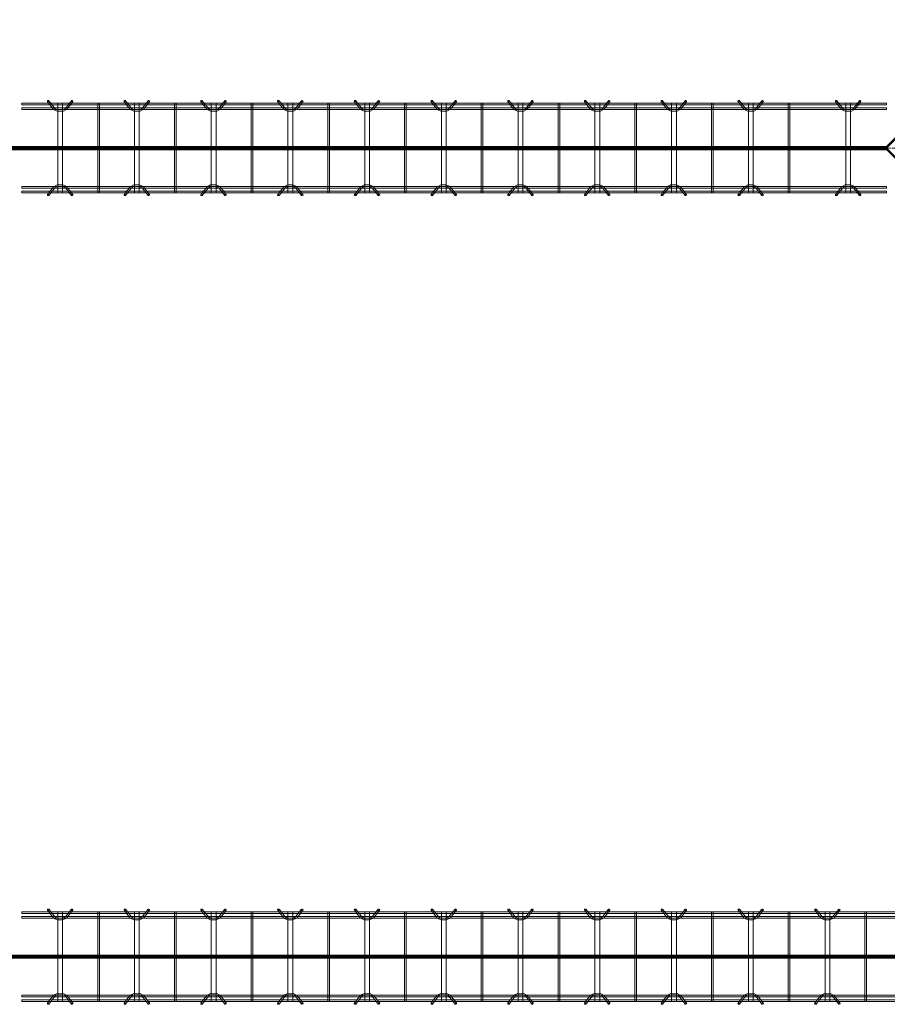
# Model space of a CAD drawing. Header units: inches. Extents: x -4136 to 1945, y -6639 to 12387.
# Tile 473 of 656: x -2656 to -2520, y 11401 to 11555. Entities that reach past the tile are written whole.
import ezdxf

# ---------------------------------------------------------------- set-up
doc = ezdxf.new("R2010")
doc.units = ezdxf.units.IN
doc.header["$MEASUREMENT"] = 0
doc.linetypes.add('Línea de rejilla', pattern=[0.875, 0.5, -0.125, 0.125, -0.125])
for name, color, linetype, lineweight in [('A-FLOR', 7, 'Continuous', 9), ('A-GENM', 7, 'Continuous', 9), ('S-BEAM', 7, 'Continuous', 9), ('S-GRID', 7, 'Continuous', 9)]:
    doc.layers.add(name, color=color, linetype=linetype, lineweight=lineweight)

# ---------------------------------------------------------------- blocks, each defined once
blk = doc.blocks.new('Dowel bar assembly - Dowel bar assembly-670978-SLAB ON GROUND JOINTS')
at = {"layer": 'S-BEAM', "color": 253, "true_color": 0xaaaaaa}
for p, q in [((135.25, 1.98), (0, 1.98)), ((0, 1.98), (0, 1.72)), ((0, 1.72), (0, 1.98)), ((0, 1.72), (135.25, 1.72)), ((4.02, 2.23), (4.97, 1.03)), ((5.18, 1.19), (4.23, 2.39)), ((5.63, 1.99), (5.63, -12.01)), ((6.38, 1.99), (5.63, 1.99)), ((5.63, 1.99), (6.38, 1.99)), ((6.38, -12.01), (6.38, 1.99)), ((7.76, 2.39), (6.81, 1.19)), ((7.01, 1.03), (7.96, 2.23)), ((11.87, 1.99), (11.87, -12.01)), ((12.13, 1.99), (11.87, 1.99)), ((11.87, 1.99), (12.13, 1.99)), ((12.13, -12.01), (12.13, 1.99)), ((16.02, 2.23), (16.97, 1.03)), ((17.18, 1.19), (16.23, 2.39)), ((17.63, 1.99), (17.63, -12.01)), ((18.38, 1.99), (17.63, 1.99)), ((17.63, 1.99), (18.38, 1.99)), ((18.38, -12.01), (18.38, 1.99)), ((19.76, 2.39), (18.81, 1.19)), ((19.01, 1.03), (19.96, 2.23)), ((23.87, 1.99), (23.87, -12.01)), ((24.13, 1.99), (23.87, 1.99)), ((23.87, 1.99), (24.13, 1.99)), ((24.13, -12.01), (24.13, 1.99)), ((28.02, 2.23), (28.97, 1.03)), ((29.18, 1.19), (28.23, 2.39)), ((29.63, 1.99), (29.63, -12.01)), ((30.38, 1.99), (29.63, 1.99)), ((29.63, 1.99), (30.38, 1.99)), ((30.38, -12.01), (30.38, 1.99)), ((31.76, 2.39), (30.81, 1.19)), ((31.01, 1.03), (31.96, 2.23)), ((35.87, 1.99), (35.87, -12.01)), ((36.13, 1.99), (35.87, 1.99)), ((35.87, 1.99), (36.13, 1.99)), ((36.13, -12.01), (36.13, 1.99)), ((40.02, 2.23), (40.97, 1.03)), ((41.18, 1.19), (40.23, 2.39)), ((41.63, 1.99), (41.63, -12.01)), ((42.38, 1.99), (41.63, 1.99)), ((41.63, 1.99), (42.38, 1.99)), ((42.38, -12.01), (42.38, 1.99)), ((43.76, 2.39), (42.81, 1.19)), ((43.01, 1.03), (43.96, 2.23)), ((47.87, 1.99), (47.87, -12.01)), ((48.13, 1.99), (47.87, 1.99)), ((47.87, 1.99), (48.13, 1.99)), ((48.13, -12.01), (48.13, 1.99)), ((52.02, 2.23), (52.97, 1.03)), ((53.18, 1.19), (52.23, 2.39)), ((53.63, 1.99), (53.63, -12.01)), ((54.38, 1.99), (53.63, 1.99)), ((53.63, 1.99), (54.38, 1.99)), ((54.38, -12.01), (54.38, 1.99)), ((55.76, 2.39), (54.81, 1.19)), ((55.01, 1.03), (55.96, 2.23)), ((59.87, 1.99), (59.87, -12.01)), ((60.13, 1.99), (59.87, 1.99)), ((59.87, 1.99), (60.13, 1.99)), ((60.13, -12.01), (60.13, 1.99)), ((64.02, 2.23), (64.97, 1.03)), ((65.18, 1.19), (64.23, 2.39)), ((65.63, 1.99), (65.63, -12.01)), ((66.38, 1.99), (65.63, 1.99)), ((65.63, 1.99), (66.38, 1.99)), ((66.38, -12.01), (66.38, 1.99)), ((67.76, 2.39), (66.81, 1.19)), ((67.01, 1.03), (67.96, 2.23)), ((71.87, 1.99), (71.87, -12.01)), ((72.13, 1.99), (71.87, 1.99)), ((71.87, 1.99), (72.13, 1.99)), ((72.13, -12.01), (72.13, 1.99)), ((76.02, 2.23), (76.97, 1.03)), ((77.18, 1.19), (76.23, 2.39)), ((77.63, 1.99), (77.63, -12.01)), ((78.38, 1.99), (77.63, 1.99)), ((77.63, 1.99), (78.38, 1.99)), ((78.38, -12.01), (78.38, 1.99)), ((79.76, 2.39), (78.81, 1.19)), ((79.01, 1.03), (79.96, 2.23)), ((83.87, 1.99), (83.87, -12.01)), ((84.13, 1.99), (83.87, 1.99)), ((83.87, 1.99), (84.13, 1.99)), ((84.13, -12.01), (84.13, 1.99)), ((88.02, 2.23), (88.97, 1.03)), ((89.18, 1.19), (88.23, 2.39)), ((89.63, 1.99), (89.63, -12.01)), ((90.38, 1.99), (89.63, 1.99)), ((89.63, 1.99), (90.38, 1.99)), ((90.38, -12.01), (90.38, 1.99)), ((91.76, 2.39), (90.81, 1.19)), ((91.01, 1.03), (91.96, 2.23)), ((95.87, 1.99), (95.87, -12.01)), ((96.13, 1.99), (95.87, 1.99)), ((95.87, 1.99), (96.13, 1.99)), ((96.13, -12.01), (96.13, 1.99)), ((100.02, 2.23), (100.97, 1.03)), ((101.18, 1.19), (100.23, 2.39)), ((101.63, 1.99), (101.63, -12.01)), ((102.38, 1.99), (101.63, 1.99)), ((101.63, 1.99), (102.38, 1.99)), ((102.38, -12.01), (102.38, 1.99)), ((103.76, 2.39), (102.81, 1.19)), ((103.01, 1.03), (103.96, 2.23)), ((107.87, 1.99), (107.87, -12.01)), ((108.13, 1.99), (107.87, 1.99)), ((107.87, 1.99), (108.13, 1.99)), ((108.13, -12.01), (108.13, 1.99)), ((112.02, 2.23), (112.97, 1.03)), ((113.18, 1.19), (112.23, 2.39)), ((113.63, 1.99), (113.63, -12.01)), ((114.38, 1.99), (113.63, 1.99)), ((113.63, 1.99), (114.38, 1.99)), ((114.38, -12.01), (114.38, 1.99)), ((115.76, 2.39), (114.81, 1.19)), ((115.01, 1.03), (115.96, 2.23)), ((119.87, 1.99), (119.87, -12.01)), ((120.13, 1.99), (119.87, 1.99)), ((119.87, 1.99), (120.13, 1.99)), ((120.13, -12.01), (120.13, 1.99)), ((127.27, 2.23), (128.22, 1.03)), ((128.43, 1.19), (127.48, 2.39)), ((128.88, 1.99), (128.88, -12.01)), ((129.63, 1.99), (128.88, 1.99)), ((128.88, 1.99), (129.63, 1.99)), ((129.63, -12.01), (129.63, 1.99)), ((131.01, 2.39), (130.06, 1.19)), ((130.26, 1.03), (131.21, 2.23)), ((135.25, 1.98), (135.25, 1.72)), ((135.25, 1.72), (135.25, 1.98)), ((135.25, 1.25), (0, 1.25)), ((0, 0.99), (0, 1.25)), ((0, 1.25), (0, 0.99)), ((0, 0.99), (135.25, 0.99)), ((135.25, 0.99), (135.25, 1.25)), ((135.25, 1.25), (135.25, 0.99)), ((135.25, -11.01), (0, -11.01)), ((0, -11.27), (0, -11.01)), ((0, -11.01), (0, -11.27)), ((0, -11.27), (135.25, -11.27)), ((135.25, -11.74), (0, -11.74)), ((0, -12), (0, -11.74)), ((0, -11.74), (0, -12)), ((0, -12), (135.25, -12)), ((4.97, -11.05), (4.02, -12.25)), ((4.23, -12.41), (5.18, -11.21)), ((6.38, -12.01), (5.63, -12.01)), ((5.63, -12.01), (6.38, -12.01)), ((6.81, -11.21), (7.76, -12.41)), ((7.96, -12.25), (7.01, -11.05)), ((12.13, -12.01), (11.87, -12.01)), ((11.87, -12.01), (12.13, -12.01)), ((16.97, -11.05), (16.02, -12.25)), ((16.23, -12.41), (17.18, -11.21)), ((18.38, -12.01), (17.63, -12.01)), ((17.63, -12.01), (18.38, -12.01)), ((18.81, -11.21), (19.76, -12.41)), ((19.96, -12.25), (19.01, -11.05)), ((24.13, -12.01), (23.87, -12.01)), ((23.87, -12.01), (24.13, -12.01)), ((28.97, -11.05), (28.02, -12.25)), ((28.23, -12.41), (29.18, -11.21)), ((30.38, -12.01), (29.63, -12.01)), ((29.63, -12.01), (30.38, -12.01)), ((30.81, -11.21), (31.76, -12.41)), ((31.96, -12.25), (31.01, -11.05)), ((36.13, -12.01), (35.87, -12.01)), ((35.87, -12.01), (36.13, -12.01)), ((40.97, -11.05), (40.02, -12.25)), ((40.23, -12.41), (41.18, -11.21)), ((42.38, -12.01), (41.63, -12.01)), ((41.63, -12.01), (42.38, -12.01)), ((42.81, -11.21), (43.76, -12.41)), ((43.96, -12.25), (43.01, -11.05)), ((48.13, -12.01), (47.87, -12.01)), ((47.87, -12.01), (48.13, -12.01)), ((52.97, -11.05), (52.02, -12.25)), ((52.23, -12.41), (53.18, -11.21)), ((54.38, -12.01), (53.63, -12.01)), ((53.63, -12.01), (54.38, -12.01)), ((54.81, -11.21), (55.76, -12.41)), ((55.96, -12.25), (55.01, -11.05)), ((60.13, -12.01), (59.87, -12.01)), ((59.87, -12.01), (60.13, -12.01)), ((64.97, -11.05), (64.02, -12.25)), ((64.23, -12.41), (65.18, -11.21)), ((66.38, -12.01), (65.63, -12.01)), ((65.63, -12.01), (66.38, -12.01)), ((66.81, -11.21), (67.76, -12.41)), ((67.96, -12.25), (67.01, -11.05)), ((72.13, -12.01), (71.87, -12.01)), ((71.87, -12.01), (72.13, -12.01)), ((76.97, -11.05), (76.02, -12.25)), ((76.23, -12.41), (77.18, -11.21)), ((78.38, -12.01), (77.63, -12.01)), ((77.63, -12.01), (78.38, -12.01)), ((78.81, -11.21), (79.76, -12.41)), ((79.96, -12.25), (79.01, -11.05)), ((84.13, -12.01), (83.87, -12.01)), ((83.87, -12.01), (84.13, -12.01)), ((88.97, -11.05), (88.02, -12.25)), ((88.23, -12.41), (89.18, -11.21)), ((90.38, -12.01), (89.63, -12.01)), ((89.63, -12.01), (90.38, -12.01)), ((90.81, -11.21), (91.76, -12.41)), ((91.96, -12.25), (91.01, -11.05)), ((96.13, -12.01), (95.87, -12.01)), ((95.87, -12.01), (96.13, -12.01)), ((100.97, -11.05), (100.02, -12.25)), ((100.23, -12.41), (101.18, -11.21)), ((102.38, -12.01), (101.63, -12.01)), ((101.63, -12.01), (102.38, -12.01)), ((102.81, -11.21), (103.76, -12.41)), ((103.96, -12.25), (103.01, -11.05)), ((108.13, -12.01), (107.87, -12.01)), ((107.87, -12.01), (108.13, -12.01)), ((112.97, -11.05), (112.02, -12.25)), ((112.23, -12.41), (113.18, -11.21)), ((114.38, -12.01), (113.63, -12.01)), ((113.63, -12.01), (114.38, -12.01)), ((114.81, -11.21), (115.76, -12.41)), ((115.96, -12.25), (115.01, -11.05)), ((120.13, -12.01), (119.87, -12.01)), ((119.87, -12.01), (120.13, -12.01)), ((128.22, -11.05), (127.27, -12.25)), ((127.48, -12.41), (128.43, -11.21)), ((129.63, -12.01), (128.88, -12.01)), ((128.88, -12.01), (129.63, -12.01)), ((130.06, -11.21), (131.01, -12.41)), ((131.21, -12.25), (130.26, -11.05)), ((135.25, -11.27), (135.25, -11.01)), ((135.25, -11.01), (135.25, -11.27)), ((135.25, -12), (135.25, -11.74)), ((135.25, -11.74), (135.25, -12))]:
    blk.add_line(p, q, dxfattribs=at)
at = {"layer": 'S-BEAM', "color": 253, "true_color": 0xaaaaaa, "flags": 128}
for points in [[(4.97, 1.03), (5.53, 0.73), (6.39, 0.72), (6.97, 0.99), (7.01, 1.03)], [(5.18, 1.19), (5.62, 0.97), (6.38, 0.98), (6.81, 1.19)], [(16.97, 1.03), (17.53, 0.73), (18.39, 0.72), (18.97, 0.99), (19.01, 1.03)], [(17.18, 1.19), (17.62, 0.97), (18.38, 0.98), (18.81, 1.19)], [(28.97, 1.03), (29.53, 0.73), (30.39, 0.72), (30.97, 0.99), (31.01, 1.03)], [(29.18, 1.19), (29.62, 0.97), (30.38, 0.98), (30.81, 1.19)], [(40.97, 1.03), (41.53, 0.73), (42.39, 0.72), (42.97, 0.99), (43.01, 1.03)], [(41.18, 1.19), (41.62, 0.97), (42.38, 0.98), (42.81, 1.19)], [(52.97, 1.03), (53.53, 0.73), (54.39, 0.72), (54.97, 0.99), (55.01, 1.03)], [(53.18, 1.19), (53.62, 0.97), (54.38, 0.98), (54.81, 1.19)], [(64.97, 1.03), (65.53, 0.73), (66.39, 0.72), (66.97, 0.99), (67.01, 1.03)], [(65.18, 1.19), (65.62, 0.97), (66.38, 0.98), (66.81, 1.19)], [(76.97, 1.03), (77.53, 0.73), (78.39, 0.72), (78.97, 0.99), (79.01, 1.03)], [(77.18, 1.19), (77.62, 0.97), (78.38, 0.98), (78.81, 1.19)], [(88.97, 1.03), (89.53, 0.73), (90.39, 0.72), (90.97, 0.99), (91.01, 1.03)], [(89.18, 1.19), (89.62, 0.97), (90.38, 0.98), (90.81, 1.19)], [(100.97, 1.03), (101.53, 0.73), (102.39, 0.72), (102.97, 0.99), (103.01, 1.03)], [(101.18, 1.19), (101.62, 0.97), (102.38, 0.98), (102.81, 1.19)], [(112.97, 1.03), (113.53, 0.73), (114.39, 0.72), (114.97, 0.99), (115.01, 1.03)], [(113.18, 1.19), (113.62, 0.97), (114.38, 0.98), (114.81, 1.19)], [(128.22, 1.03), (128.78, 0.73), (129.64, 0.72), (130.22, 0.99), (130.26, 1.03)], [(128.43, 1.19), (128.87, 0.97), (129.63, 0.98), (130.06, 1.19)], [(4.97, -11.05), (5.53, -10.75), (6.39, -10.74), (6.97, -11.01), (7.01, -11.05)], [(16.97, -11.05), (17.53, -10.75), (18.39, -10.74), (18.97, -11.01), (19.01, -11.05)], [(28.97, -11.05), (29.53, -10.75), (30.39, -10.74), (30.97, -11.01), (31.01, -11.05)], [(40.97, -11.05), (41.53, -10.75), (42.39, -10.74), (42.97, -11.01), (43.01, -11.05)], [(52.97, -11.05), (53.53, -10.75), (54.39, -10.74), (54.97, -11.01), (55.01, -11.05)], [(64.97, -11.05), (65.53, -10.75), (66.39, -10.74), (66.97, -11.01), (67.01, -11.05)], [(76.97, -11.05), (77.53, -10.75), (78.39, -10.74), (78.97, -11.01), (79.01, -11.05)], [(88.97, -11.05), (89.53, -10.75), (90.39, -10.74), (90.97, -11.01), (91.01, -11.05)], [(100.97, -11.05), (101.53, -10.75), (102.39, -10.74), (102.97, -11.01), (103.01, -11.05)], [(112.97, -11.05), (113.53, -10.75), (114.39, -10.74), (114.97, -11.01), (115.01, -11.05)], [(128.22, -11.05), (128.78, -10.75), (129.64, -10.74), (130.22, -11.01), (130.26, -11.05)], [(5.18, -11.21), (5.62, -10.99), (6.38, -11), (6.81, -11.21)], [(17.18, -11.21), (17.62, -10.99), (18.38, -11), (18.81, -11.21)], [(29.18, -11.21), (29.62, -10.99), (30.38, -11), (30.81, -11.21)], [(41.18, -11.21), (41.62, -10.99), (42.38, -11), (42.81, -11.21)], [(53.18, -11.21), (53.62, -10.99), (54.38, -11), (54.81, -11.21)], [(65.18, -11.21), (65.62, -10.99), (66.38, -11), (66.81, -11.21)], [(77.18, -11.21), (77.62, -10.99), (78.38, -11), (78.81, -11.21)], [(89.18, -11.21), (89.62, -10.99), (90.38, -11), (90.81, -11.21)], [(101.18, -11.21), (101.62, -10.99), (102.38, -11), (102.81, -11.21)], [(113.18, -11.21), (113.62, -10.99), (114.38, -11), (114.81, -11.21)], [(128.43, -11.21), (128.87, -10.99), (129.63, -11), (130.06, -11.21)]]:
    blk.add_lwpolyline(points, dxfattribs=at)
at = {"layer": 'S-BEAM', "color": 253, "true_color": 0xaaaaaa}
for centre, major_axis, start_param, end_param in [((4.12, 2.31), (0.101, 0.08), 5.709265, 8.850858), ((4.12, 2.31), (0.101, 0.08), 2.567673, 5.709265), ((7.86, 2.31), (-0.101, 0.08), 3.715513, 6.857105), ((7.86, 2.31), (-0.101, 0.08), 0.57392, 3.715513), ((16.12, 2.31), (0.101, 0.08), 5.709265, 8.850858), ((16.12, 2.31), (0.101, 0.08), 2.567673, 5.709265), ((19.86, 2.31), (-0.101, 0.08), 3.715513, 6.857105), ((19.86, 2.31), (-0.101, 0.08), 0.57392, 3.715513), ((28.12, 2.31), (0.101, 0.08), 5.709265, 8.850858), ((28.12, 2.31), (0.101, 0.08), 2.567673, 5.709265), ((31.86, 2.31), (-0.101, 0.08), 3.715513, 6.857105), ((31.86, 2.31), (-0.101, 0.08), 0.57392, 3.715513), ((40.12, 2.31), (0.101, 0.08), 5.709265, 8.850858), ((40.12, 2.31), (0.101, 0.08), 2.567673, 5.709265), ((43.86, 2.31), (-0.101, 0.08), 3.715513, 6.857105), ((43.86, 2.31), (-0.101, 0.08), 0.57392, 3.715513), ((52.12, 2.31), (0.101, 0.08), 5.709265, 8.850858), ((52.12, 2.31), (0.101, 0.08), 2.567673, 5.709265), ((55.86, 2.31), (-0.101, 0.08), 3.715513, 6.857105), ((55.86, 2.31), (-0.101, 0.08), 0.57392, 3.715513), ((64.12, 2.31), (0.101, 0.08), 5.709265, 8.850858), ((64.12, 2.31), (0.101, 0.08), 2.567673, 5.709265), ((67.86, 2.31), (-0.101, 0.08), 3.715513, 6.857105), ((67.86, 2.31), (-0.101, 0.08), 0.57392, 3.715513), ((76.12, 2.31), (0.101, 0.08), 5.709265, 8.850858), ((76.12, 2.31), (0.101, 0.08), 2.567673, 5.709265), ((79.86, 2.31), (-0.101, 0.08), 3.715513, 6.857105), ((79.86, 2.31), (-0.101, 0.08), 0.57392, 3.715513), ((88.12, 2.31), (0.101, 0.08), 5.709265, 8.850858), ((88.12, 2.31), (0.101, 0.08), 2.567673, 5.709265), ((91.86, 2.31), (-0.101, 0.08), 3.715513, 6.857105), ((91.86, 2.31), (-0.101, 0.08), 0.57392, 3.715513), ((100.12, 2.31), (0.101, 0.08), 5.709265, 8.850858), ((100.12, 2.31), (0.101, 0.08), 2.567673, 5.709265), ((103.86, 2.31), (-0.101, 0.08), 3.715513, 6.857105), ((103.86, 2.31), (-0.101, 0.08), 0.57392, 3.715513), ((112.12, 2.31), (0.101, 0.08), 5.709265, 8.850858), ((112.12, 2.31), (0.101, 0.08), 2.567673, 5.709265), ((115.86, 2.31), (-0.101, 0.08), 3.715513, 6.857105), ((115.86, 2.31), (-0.101, 0.08), 0.57392, 3.715513), ((127.37, 2.31), (0.101, 0.08), 5.709265, 8.850858), ((127.37, 2.31), (0.101, 0.08), 2.567673, 5.709265), ((131.11, 2.31), (-0.101, 0.08), 3.715513, 6.857105), ((131.11, 2.31), (-0.101, 0.08), 0.57392, 3.715513), ((4.12, -12.33), (-0.101, 0.08), 3.715513, 6.857105), ((4.12, -12.33), (-0.101, 0.08), 0.57392, 3.715513), ((7.86, -12.33), (0.101, 0.08), 5.709265, 8.850858), ((7.86, -12.33), (0.101, 0.08), 2.567673, 5.709265), ((16.12, -12.33), (-0.101, 0.08), 3.715513, 6.857105), ((16.12, -12.33), (-0.101, 0.08), 0.57392, 3.715513), ((19.86, -12.33), (0.101, 0.08), 5.709265, 8.850858), ((19.86, -12.33), (0.101, 0.08), 2.567673, 5.709265), ((28.12, -12.33), (-0.101, 0.08), 3.715513, 6.857105), ((28.12, -12.33), (-0.101, 0.08), 0.57392, 3.715513), ((31.86, -12.33), (0.101, 0.08), 5.709265, 8.850858), ((31.86, -12.33), (0.101, 0.08), 2.567673, 5.709265), ((40.12, -12.33), (-0.101, 0.08), 3.715513, 6.857105), ((40.12, -12.33), (-0.101, 0.08), 0.57392, 3.715513), ((43.86, -12.33), (0.101, 0.08), 5.709265, 8.850858), ((43.86, -12.33), (0.101, 0.08), 2.567673, 5.709265), ((52.12, -12.33), (-0.101, 0.08), 3.715513, 6.857105), ((52.12, -12.33), (-0.101, 0.08), 0.57392, 3.715513), ((55.86, -12.33), (0.101, 0.08), 5.709265, 8.850858), ((55.86, -12.33), (0.101, 0.08), 2.567673, 5.709265), ((64.12, -12.33), (-0.101, 0.08), 3.715513, 6.857105), ((64.12, -12.33), (-0.101, 0.08), 0.57392, 3.715513), ((67.86, -12.33), (0.101, 0.08), 5.709265, 8.850858), ((67.86, -12.33), (0.101, 0.08), 2.567673, 5.709265), ((76.12, -12.33), (-0.101, 0.08), 3.715513, 6.857105), ((76.12, -12.33), (-0.101, 0.08), 0.57392, 3.715513), ((79.86, -12.33), (0.101, 0.08), 5.709265, 8.850858), ((79.86, -12.33), (0.101, 0.08), 2.567673, 5.709265), ((88.12, -12.33), (-0.101, 0.08), 3.715513, 6.857105), ((88.12, -12.33), (-0.101, 0.08), 0.57392, 3.715513), ((91.86, -12.33), (0.101, 0.08), 5.709265, 8.850858), ((91.86, -12.33), (0.101, 0.08), 2.567673, 5.709265), ((100.12, -12.33), (-0.101, 0.08), 3.715513, 6.857105), ((100.12, -12.33), (-0.101, 0.08), 0.57392, 3.715513), ((103.86, -12.33), (0.101, 0.08), 5.709265, 8.850858), ((103.86, -12.33), (0.101, 0.08), 2.567673, 5.709265), ((112.12, -12.33), (-0.101, 0.08), 3.715513, 6.857105), ((112.12, -12.33), (-0.101, 0.08), 0.57392, 3.715513), ((115.86, -12.33), (0.101, 0.08), 5.709265, 8.850858), ((115.86, -12.33), (0.101, 0.08), 2.567673, 5.709265), ((127.37, -12.33), (-0.101, 0.08), 3.715513, 6.857105), ((127.37, -12.33), (-0.101, 0.08), 0.57392, 3.715513), ((131.11, -12.33), (0.101, 0.08), 5.709265, 8.850858), ((131.11, -12.33), (0.101, 0.08), 2.567673, 5.709265)]:
    blk.add_ellipse(centre, major_axis=major_axis, ratio=0.816528, start_param=start_param, end_param=end_param, dxfattribs=at)
blk = doc.blocks.new('Dowel bar assembly - Dowel bar assembly-674000-SLAB ON GROUND JOINTS')
at = {"layer": 'S-BEAM', "color": 253, "true_color": 0xaaaaaa}
for p, q in [((148.18, 1.98), (0, 1.98)), ((0, 1.98), (0, 1.72)), ((0, 1.72), (0, 1.98)), ((0, 1.72), (148.18, 1.72)), ((4.02, 2.23), (4.97, 1.03)), ((5.18, 1.19), (4.23, 2.39)), ((5.63, 1.99), (5.63, -12.01)), ((6.38, 1.99), (5.63, 1.99)), ((5.63, 1.99), (6.38, 1.99)), ((6.38, -12.01), (6.38, 1.99)), ((7.76, 2.39), (6.81, 1.19)), ((7.01, 1.03), (7.96, 2.23)), ((11.87, 1.99), (11.87, -12.01)), ((12.13, 1.99), (11.87, 1.99)), ((11.87, 1.99), (12.13, 1.99)), ((12.13, -12.01), (12.13, 1.99)), ((16.02, 2.23), (16.97, 1.03)), ((17.18, 1.19), (16.23, 2.39)), ((17.63, 1.99), (17.63, -12.01)), ((18.38, 1.99), (17.63, 1.99)), ((17.63, 1.99), (18.38, 1.99)), ((18.38, -12.01), (18.38, 1.99)), ((19.76, 2.39), (18.81, 1.19)), ((19.01, 1.03), (19.96, 2.23)), ((23.87, 1.99), (23.87, -12.01)), ((24.13, 1.99), (23.87, 1.99)), ((23.87, 1.99), (24.13, 1.99)), ((24.13, -12.01), (24.13, 1.99)), ((28.02, 2.23), (28.97, 1.03)), ((29.18, 1.19), (28.23, 2.39)), ((29.63, 1.99), (29.63, -12.01)), ((30.38, 1.99), (29.63, 1.99)), ((29.63, 1.99), (30.38, 1.99)), ((30.38, -12.01), (30.38, 1.99)), ((31.76, 2.39), (30.81, 1.19)), ((31.01, 1.03), (31.96, 2.23)), ((35.87, 1.99), (35.87, -12.01)), ((36.13, 1.99), (35.87, 1.99)), ((35.87, 1.99), (36.13, 1.99)), ((36.13, -12.01), (36.13, 1.99)), ((40.02, 2.23), (40.97, 1.03)), ((41.18, 1.19), (40.23, 2.39)), ((41.63, 1.99), (41.63, -12.01)), ((42.38, 1.99), (41.63, 1.99)), ((41.63, 1.99), (42.38, 1.99)), ((42.38, -12.01), (42.38, 1.99)), ((43.76, 2.39), (42.81, 1.19)), ((43.01, 1.03), (43.96, 2.23)), ((47.87, 1.99), (47.87, -12.01)), ((48.13, 1.99), (47.87, 1.99)), ((47.87, 1.99), (48.13, 1.99)), ((48.13, -12.01), (48.13, 1.99)), ((52.02, 2.23), (52.97, 1.03)), ((53.18, 1.19), (52.23, 2.39)), ((53.63, 1.99), (53.63, -12.01)), ((54.38, 1.99), (53.63, 1.99)), ((53.63, 1.99), (54.38, 1.99)), ((54.38, -12.01), (54.38, 1.99)), ((55.76, 2.39), (54.81, 1.19)), ((55.01, 1.03), (55.96, 2.23)), ((59.87, 1.99), (59.87, -12.01)), ((60.13, 1.99), (59.87, 1.99)), ((59.87, 1.99), (60.13, 1.99)), ((60.13, -12.01), (60.13, 1.99)), ((64.02, 2.23), (64.97, 1.03)), ((65.18, 1.19), (64.23, 2.39)), ((65.63, 1.99), (65.63, -12.01)), ((66.38, 1.99), (65.63, 1.99)), ((65.63, 1.99), (66.38, 1.99)), ((66.38, -12.01), (66.38, 1.99)), ((67.76, 2.39), (66.81, 1.19)), ((67.01, 1.03), (67.96, 2.23)), ((71.87, 1.99), (71.87, -12.01)), ((72.13, 1.99), (71.87, 1.99)), ((71.87, 1.99), (72.13, 1.99)), ((72.13, -12.01), (72.13, 1.99)), ((76.02, 2.23), (76.97, 1.03)), ((77.18, 1.19), (76.23, 2.39)), ((77.63, 1.99), (77.63, -12.01)), ((78.38, 1.99), (77.63, 1.99)), ((77.63, 1.99), (78.38, 1.99)), ((78.38, -12.01), (78.38, 1.99)), ((79.76, 2.39), (78.81, 1.19)), ((79.01, 1.03), (79.96, 2.23)), ((83.87, 1.99), (83.87, -12.01)), ((84.13, 1.99), (83.87, 1.99)), ((83.87, 1.99), (84.13, 1.99)), ((84.13, -12.01), (84.13, 1.99)), ((88.02, 2.23), (88.97, 1.03)), ((89.18, 1.19), (88.23, 2.39)), ((89.63, 1.99), (89.63, -12.01)), ((90.38, 1.99), (89.63, 1.99)), ((89.63, 1.99), (90.38, 1.99)), ((90.38, -12.01), (90.38, 1.99)), ((91.76, 2.39), (90.81, 1.19)), ((91.01, 1.03), (91.96, 2.23)), ((95.87, 1.99), (95.87, -12.01)), ((96.13, 1.99), (95.87, 1.99)), ((95.87, 1.99), (96.13, 1.99)), ((96.13, -12.01), (96.13, 1.99)), ((100.02, 2.23), (100.97, 1.03)), ((101.18, 1.19), (100.23, 2.39)), ((101.63, 1.99), (101.63, -12.01)), ((102.38, 1.99), (101.63, 1.99)), ((101.63, 1.99), (102.38, 1.99)), ((102.38, -12.01), (102.38, 1.99)), ((103.76, 2.39), (102.81, 1.19)), ((103.01, 1.03), (103.96, 2.23)), ((107.87, 1.99), (107.87, -12.01)), ((108.13, 1.99), (107.87, 1.99)), ((107.87, 1.99), (108.13, 1.99)), ((108.13, -12.01), (108.13, 1.99)), ((112.02, 2.23), (112.97, 1.03)), ((113.18, 1.19), (112.23, 2.39)), ((113.63, 1.99), (113.63, -12.01)), ((114.38, 1.99), (113.63, 1.99)), ((113.63, 1.99), (114.38, 1.99)), ((114.38, -12.01), (114.38, 1.99)), ((115.76, 2.39), (114.81, 1.19)), ((115.01, 1.03), (115.96, 2.23)), ((119.87, 1.99), (119.87, -12.01)), ((120.13, 1.99), (119.87, 1.99)), ((119.87, 1.99), (120.13, 1.99)), ((120.13, -12.01), (120.13, 1.99)), ((124.02, 2.23), (124.97, 1.03)), ((125.18, 1.19), (124.23, 2.39)), ((125.63, 1.99), (125.63, -12.01)), ((126.38, 1.99), (125.63, 1.99)), ((125.63, 1.99), (126.38, 1.99)), ((126.38, -12.01), (126.38, 1.99)), ((127.76, 2.39), (126.81, 1.19)), ((127.01, 1.03), (127.96, 2.23)), ((131.87, 1.99), (131.87, -12.01)), ((132.13, 1.99), (131.87, 1.99)), ((131.87, 1.99), (132.13, 1.99)), ((132.13, -12.01), (132.13, 1.99)), ((140.21, 2.23), (141.16, 1.03)), ((141.36, 1.19), (140.41, 2.39)), ((141.81, 1.99), (141.81, -12.01)), ((142.56, 1.99), (141.81, 1.99)), ((141.81, 1.99), (142.56, 1.99)), ((142.56, -12.01), (142.56, 1.99)), ((143.94, 2.39), (142.99, 1.19)), ((143.2, 1.03), (144.15, 2.23)), ((148.18, 1.98), (148.18, 1.72)), ((148.18, 1.72), (148.18, 1.98)), ((148.18, 1.25), (0, 1.25)), ((0, 0.99), (0, 1.25)), ((0, 1.25), (0, 0.99)), ((0, 0.99), (148.18, 0.99)), ((148.18, 0.99), (148.18, 1.25)), ((148.18, 1.25), (148.18, 0.99)), ((148.18, -11.01), (0, -11.01)), ((0, -11.27), (0, -11.01)), ((0, -11.01), (0, -11.27)), ((0, -11.27), (148.18, -11.27)), ((148.18, -11.74), (0, -11.74)), ((0, -12), (0, -11.74)), ((0, -11.74), (0, -12)), ((0, -12), (148.18, -12)), ((4.97, -11.05), (4.02, -12.25)), ((4.23, -12.41), (5.18, -11.21)), ((6.38, -12.01), (5.63, -12.01)), ((5.63, -12.01), (6.38, -12.01)), ((6.81, -11.21), (7.76, -12.41)), ((7.96, -12.25), (7.01, -11.05)), ((12.13, -12.01), (11.87, -12.01)), ((11.87, -12.01), (12.13, -12.01)), ((16.97, -11.05), (16.02, -12.25)), ((16.23, -12.41), (17.18, -11.21)), ((18.38, -12.01), (17.63, -12.01)), ((17.63, -12.01), (18.38, -12.01)), ((18.81, -11.21), (19.76, -12.41)), ((19.96, -12.25), (19.01, -11.05)), ((24.13, -12.01), (23.87, -12.01)), ((23.87, -12.01), (24.13, -12.01)), ((28.97, -11.05), (28.02, -12.25)), ((28.23, -12.41), (29.18, -11.21)), ((30.38, -12.01), (29.63, -12.01)), ((29.63, -12.01), (30.38, -12.01)), ((30.81, -11.21), (31.76, -12.41)), ((31.96, -12.25), (31.01, -11.05)), ((36.13, -12.01), (35.87, -12.01)), ((35.87, -12.01), (36.13, -12.01)), ((40.97, -11.05), (40.02, -12.25)), ((40.23, -12.41), (41.18, -11.21)), ((42.38, -12.01), (41.63, -12.01)), ((41.63, -12.01), (42.38, -12.01)), ((42.81, -11.21), (43.76, -12.41)), ((43.96, -12.25), (43.01, -11.05)), ((48.13, -12.01), (47.87, -12.01)), ((47.87, -12.01), (48.13, -12.01)), ((52.97, -11.05), (52.02, -12.25)), ((52.23, -12.41), (53.18, -11.21)), ((54.38, -12.01), (53.63, -12.01)), ((53.63, -12.01), (54.38, -12.01)), ((54.81, -11.21), (55.76, -12.41)), ((55.96, -12.25), (55.01, -11.05)), ((60.13, -12.01), (59.87, -12.01)), ((59.87, -12.01), (60.13, -12.01)), ((64.97, -11.05), (64.02, -12.25)), ((64.23, -12.41), (65.18, -11.21)), ((66.38, -12.01), (65.63, -12.01)), ((65.63, -12.01), (66.38, -12.01)), ((66.81, -11.21), (67.76, -12.41)), ((67.96, -12.25), (67.01, -11.05)), ((72.13, -12.01), (71.87, -12.01)), ((71.87, -12.01), (72.13, -12.01)), ((76.97, -11.05), (76.02, -12.25)), ((76.23, -12.41), (77.18, -11.21)), ((78.38, -12.01), (77.63, -12.01)), ((77.63, -12.01), (78.38, -12.01)), ((78.81, -11.21), (79.76, -12.41)), ((79.96, -12.25), (79.01, -11.05)), ((84.13, -12.01), (83.87, -12.01)), ((83.87, -12.01), (84.13, -12.01)), ((88.97, -11.05), (88.02, -12.25)), ((88.23, -12.41), (89.18, -11.21)), ((90.38, -12.01), (89.63, -12.01)), ((89.63, -12.01), (90.38, -12.01)), ((90.81, -11.21), (91.76, -12.41)), ((91.96, -12.25), (91.01, -11.05)), ((96.13, -12.01), (95.87, -12.01)), ((95.87, -12.01), (96.13, -12.01)), ((100.97, -11.05), (100.02, -12.25)), ((100.23, -12.41), (101.18, -11.21)), ((102.38, -12.01), (101.63, -12.01)), ((101.63, -12.01), (102.38, -12.01)), ((102.81, -11.21), (103.76, -12.41)), ((103.96, -12.25), (103.01, -11.05)), ((108.13, -12.01), (107.87, -12.01)), ((107.87, -12.01), (108.13, -12.01)), ((112.97, -11.05), (112.02, -12.25)), ((112.23, -12.41), (113.18, -11.21)), ((114.38, -12.01), (113.63, -12.01)), ((113.63, -12.01), (114.38, -12.01)), ((114.81, -11.21), (115.76, -12.41)), ((115.96, -12.25), (115.01, -11.05)), ((120.13, -12.01), (119.87, -12.01)), ((119.87, -12.01), (120.13, -12.01)), ((124.97, -11.05), (124.02, -12.25)), ((124.23, -12.41), (125.18, -11.21)), ((126.38, -12.01), (125.63, -12.01)), ((125.63, -12.01), (126.38, -12.01)), ((126.81, -11.21), (127.76, -12.41)), ((127.96, -12.25), (127.01, -11.05)), ((132.13, -12.01), (131.87, -12.01)), ((131.87, -12.01), (132.13, -12.01)), ((141.16, -11.05), (140.21, -12.25)), ((140.41, -12.41), (141.36, -11.21)), ((142.56, -12.01), (141.81, -12.01)), ((141.81, -12.01), (142.56, -12.01)), ((142.99, -11.21), (143.94, -12.41)), ((144.15, -12.25), (143.2, -11.05)), ((148.18, -11.27), (148.18, -11.01)), ((148.18, -11.01), (148.18, -11.27)), ((148.18, -12), (148.18, -11.74)), ((148.18, -11.74), (148.18, -12))]:
    blk.add_line(p, q, dxfattribs=at)
at = {"layer": 'S-BEAM', "color": 253, "true_color": 0xaaaaaa, "flags": 128}
for points in [[(4.97, 1.03), (5.53, 0.73), (6.39, 0.72), (6.97, 0.99), (7.01, 1.03)], [(5.18, 1.19), (5.62, 0.97), (6.38, 0.98), (6.81, 1.19)], [(16.97, 1.03), (17.53, 0.73), (18.39, 0.72), (18.97, 0.99), (19.01, 1.03)], [(17.18, 1.19), (17.62, 0.97), (18.38, 0.98), (18.81, 1.19)], [(28.97, 1.03), (29.53, 0.73), (30.39, 0.72), (30.97, 0.99), (31.01, 1.03)], [(29.18, 1.19), (29.62, 0.97), (30.38, 0.98), (30.81, 1.19)], [(40.97, 1.03), (41.53, 0.73), (42.39, 0.72), (42.97, 0.99), (43.01, 1.03)], [(41.18, 1.19), (41.62, 0.97), (42.38, 0.98), (42.81, 1.19)], [(52.97, 1.03), (53.53, 0.73), (54.39, 0.72), (54.97, 0.99), (55.01, 1.03)], [(53.18, 1.19), (53.62, 0.97), (54.38, 0.98), (54.81, 1.19)], [(64.97, 1.03), (65.53, 0.73), (66.39, 0.72), (66.97, 0.99), (67.01, 1.03)], [(65.18, 1.19), (65.62, 0.97), (66.38, 0.98), (66.81, 1.19)], [(76.97, 1.03), (77.53, 0.73), (78.39, 0.72), (78.97, 0.99), (79.01, 1.03)], [(77.18, 1.19), (77.62, 0.97), (78.38, 0.98), (78.81, 1.19)], [(88.97, 1.03), (89.53, 0.73), (90.39, 0.72), (90.97, 0.99), (91.01, 1.03)], [(89.18, 1.19), (89.62, 0.97), (90.38, 0.98), (90.81, 1.19)], [(100.97, 1.03), (101.53, 0.73), (102.39, 0.72), (102.97, 0.99), (103.01, 1.03)], [(101.18, 1.19), (101.62, 0.97), (102.38, 0.98), (102.81, 1.19)], [(112.97, 1.03), (113.53, 0.73), (114.39, 0.72), (114.97, 0.99), (115.01, 1.03)], [(113.18, 1.19), (113.62, 0.97), (114.38, 0.98), (114.81, 1.19)], [(124.97, 1.03), (125.53, 0.73), (126.39, 0.72), (126.97, 0.99), (127.01, 1.03)], [(125.18, 1.19), (125.62, 0.97), (126.38, 0.98), (126.81, 1.19)], [(141.16, 1.03), (141.71, 0.73), (142.57, 0.72), (143.15, 0.99), (143.2, 1.03)], [(141.36, 1.19), (141.81, 0.97), (142.56, 0.98), (142.99, 1.19)], [(4.97, -11.05), (5.53, -10.75), (6.39, -10.74), (6.97, -11.01), (7.01, -11.05)], [(16.97, -11.05), (17.53, -10.75), (18.39, -10.74), (18.97, -11.01), (19.01, -11.05)], [(28.97, -11.05), (29.53, -10.75), (30.39, -10.74), (30.97, -11.01), (31.01, -11.05)], [(40.97, -11.05), (41.53, -10.75), (42.39, -10.74), (42.97, -11.01), (43.01, -11.05)], [(52.97, -11.05), (53.53, -10.75), (54.39, -10.74), (54.97, -11.01), (55.01, -11.05)], [(64.97, -11.05), (65.53, -10.75), (66.39, -10.74), (66.97, -11.01), (67.01, -11.05)], [(76.97, -11.05), (77.53, -10.75), (78.39, -10.74), (78.97, -11.01), (79.01, -11.05)], [(88.97, -11.05), (89.53, -10.75), (90.39, -10.74), (90.97, -11.01), (91.01, -11.05)], [(100.97, -11.05), (101.53, -10.75), (102.39, -10.74), (102.97, -11.01), (103.01, -11.05)], [(112.97, -11.05), (113.53, -10.75), (114.39, -10.74), (114.97, -11.01), (115.01, -11.05)], [(124.97, -11.05), (125.53, -10.75), (126.39, -10.74), (126.97, -11.01), (127.01, -11.05)], [(141.16, -11.05), (141.71, -10.75), (142.57, -10.74), (143.15, -11.01), (143.2, -11.05)], [(5.18, -11.21), (5.62, -10.99), (6.38, -11), (6.81, -11.21)], [(17.18, -11.21), (17.62, -10.99), (18.38, -11), (18.81, -11.21)], [(29.18, -11.21), (29.62, -10.99), (30.38, -11), (30.81, -11.21)], [(41.18, -11.21), (41.62, -10.99), (42.38, -11), (42.81, -11.21)], [(53.18, -11.21), (53.62, -10.99), (54.38, -11), (54.81, -11.21)], [(65.18, -11.21), (65.62, -10.99), (66.38, -11), (66.81, -11.21)], [(77.18, -11.21), (77.62, -10.99), (78.38, -11), (78.81, -11.21)], [(89.18, -11.21), (89.62, -10.99), (90.38, -11), (90.81, -11.21)], [(101.18, -11.21), (101.62, -10.99), (102.38, -11), (102.81, -11.21)], [(113.18, -11.21), (113.62, -10.99), (114.38, -11), (114.81, -11.21)], [(125.18, -11.21), (125.62, -10.99), (126.38, -11), (126.81, -11.21)], [(141.36, -11.21), (141.81, -10.99), (142.56, -11), (142.99, -11.21)]]:
    blk.add_lwpolyline(points, dxfattribs=at)
at = {"layer": 'S-BEAM', "color": 253, "true_color": 0xaaaaaa}
for centre, major_axis, start_param, end_param in [((4.12, 2.31), (0.101, 0.08), 5.709265, 8.850858), ((4.12, 2.31), (0.101, 0.08), 2.567673, 5.709265), ((7.86, 2.31), (-0.101, 0.08), 3.715513, 6.857105), ((7.86, 2.31), (-0.101, 0.08), 0.57392, 3.715513), ((16.12, 2.31), (0.101, 0.08), 5.709265, 8.850858), ((16.12, 2.31), (0.101, 0.08), 2.567673, 5.709265), ((19.86, 2.31), (-0.101, 0.08), 3.715513, 6.857105), ((19.86, 2.31), (-0.101, 0.08), 0.57392, 3.715513), ((28.12, 2.31), (0.101, 0.08), 5.709265, 8.850858), ((28.12, 2.31), (0.101, 0.08), 2.567673, 5.709265), ((31.86, 2.31), (-0.101, 0.08), 3.715513, 6.857105), ((31.86, 2.31), (-0.101, 0.08), 0.57392, 3.715513), ((40.12, 2.31), (0.101, 0.08), 5.709265, 8.850858), ((40.12, 2.31), (0.101, 0.08), 2.567673, 5.709265), ((43.86, 2.31), (-0.101, 0.08), 3.715513, 6.857105), ((43.86, 2.31), (-0.101, 0.08), 0.57392, 3.715513), ((52.12, 2.31), (0.101, 0.08), 5.709265, 8.850858), ((52.12, 2.31), (0.101, 0.08), 2.567673, 5.709265), ((55.86, 2.31), (-0.101, 0.08), 3.715513, 6.857105), ((55.86, 2.31), (-0.101, 0.08), 0.57392, 3.715513), ((64.12, 2.31), (0.101, 0.08), 5.709265, 8.850858), ((64.12, 2.31), (0.101, 0.08), 2.567673, 5.709265), ((67.86, 2.31), (-0.101, 0.08), 3.715513, 6.857105), ((67.86, 2.31), (-0.101, 0.08), 0.57392, 3.715513), ((76.12, 2.31), (0.101, 0.08), 5.709265, 8.850858), ((76.12, 2.31), (0.101, 0.08), 2.567673, 5.709265), ((79.86, 2.31), (-0.101, 0.08), 3.715513, 6.857105), ((79.86, 2.31), (-0.101, 0.08), 0.57392, 3.715513), ((88.12, 2.31), (0.101, 0.08), 5.709265, 8.850858), ((88.12, 2.31), (0.101, 0.08), 2.567673, 5.709265), ((91.86, 2.31), (-0.101, 0.08), 3.715513, 6.857105), ((91.86, 2.31), (-0.101, 0.08), 0.57392, 3.715513), ((100.12, 2.31), (0.101, 0.08), 5.709265, 8.850858), ((100.12, 2.31), (0.101, 0.08), 2.567673, 5.709265), ((103.86, 2.31), (-0.101, 0.08), 3.715513, 6.857105), ((103.86, 2.31), (-0.101, 0.08), 0.57392, 3.715513), ((112.12, 2.31), (0.101, 0.08), 5.709265, 8.850858), ((112.12, 2.31), (0.101, 0.08), 2.567673, 5.709265), ((115.86, 2.31), (-0.101, 0.08), 3.715513, 6.857105), ((115.86, 2.31), (-0.101, 0.08), 0.57392, 3.715513), ((124.12, 2.31), (0.101, 0.08), 5.709265, 8.850858), ((124.12, 2.31), (0.101, 0.08), 2.567673, 5.709265), ((127.86, 2.31), (-0.101, 0.08), 3.715513, 6.857105), ((127.86, 2.31), (-0.101, 0.08), 0.57392, 3.715513), ((140.31, 2.31), (0.101, 0.08), 5.709265, 8.850858), ((140.31, 2.31), (0.101, 0.08), 2.567673, 5.709265), ((144.04, 2.31), (-0.101, 0.08), 3.715513, 6.857105), ((144.04, 2.31), (-0.101, 0.08), 0.57392, 3.715513), ((4.12, -12.33), (-0.101, 0.08), 3.715513, 6.857105), ((4.12, -12.33), (-0.101, 0.08), 0.57392, 3.715513), ((7.86, -12.33), (0.101, 0.08), 5.709265, 8.850858), ((7.86, -12.33), (0.101, 0.08), 2.567673, 5.709265), ((16.12, -12.33), (-0.101, 0.08), 3.715513, 6.857105), ((16.12, -12.33), (-0.101, 0.08), 0.57392, 3.715513), ((19.86, -12.33), (0.101, 0.08), 5.709265, 8.850858), ((19.86, -12.33), (0.101, 0.08), 2.567673, 5.709265), ((28.12, -12.33), (-0.101, 0.08), 3.715513, 6.857105), ((28.12, -12.33), (-0.101, 0.08), 0.57392, 3.715513), ((31.86, -12.33), (0.101, 0.08), 5.709265, 8.850858), ((31.86, -12.33), (0.101, 0.08), 2.567673, 5.709265), ((40.12, -12.33), (-0.101, 0.08), 3.715513, 6.857105), ((40.12, -12.33), (-0.101, 0.08), 0.57392, 3.715513), ((43.86, -12.33), (0.101, 0.08), 5.709265, 8.850858), ((43.86, -12.33), (0.101, 0.08), 2.567673, 5.709265), ((52.12, -12.33), (-0.101, 0.08), 3.715513, 6.857105), ((52.12, -12.33), (-0.101, 0.08), 0.57392, 3.715513), ((55.86, -12.33), (0.101, 0.08), 5.709265, 8.850858), ((55.86, -12.33), (0.101, 0.08), 2.567673, 5.709265), ((64.12, -12.33), (-0.101, 0.08), 3.715513, 6.857105), ((64.12, -12.33), (-0.101, 0.08), 0.57392, 3.715513), ((67.86, -12.33), (0.101, 0.08), 5.709265, 8.850858), ((67.86, -12.33), (0.101, 0.08), 2.567673, 5.709265), ((76.12, -12.33), (-0.101, 0.08), 3.715513, 6.857105), ((76.12, -12.33), (-0.101, 0.08), 0.57392, 3.715513), ((79.86, -12.33), (0.101, 0.08), 5.709265, 8.850858), ((79.86, -12.33), (0.101, 0.08), 2.567673, 5.709265), ((88.12, -12.33), (-0.101, 0.08), 3.715513, 6.857105), ((88.12, -12.33), (-0.101, 0.08), 0.57392, 3.715513), ((91.86, -12.33), (0.101, 0.08), 5.709265, 8.850858), ((91.86, -12.33), (0.101, 0.08), 2.567673, 5.709265), ((100.12, -12.33), (-0.101, 0.08), 3.715513, 6.857105), ((100.12, -12.33), (-0.101, 0.08), 0.57392, 3.715513), ((103.86, -12.33), (0.101, 0.08), 5.709265, 8.850858), ((103.86, -12.33), (0.101, 0.08), 2.567673, 5.709265), ((112.12, -12.33), (-0.101, 0.08), 3.715513, 6.857105), ((112.12, -12.33), (-0.101, 0.08), 0.57392, 3.715513), ((115.86, -12.33), (0.101, 0.08), 5.709265, 8.850858), ((115.86, -12.33), (0.101, 0.08), 2.567673, 5.709265), ((124.12, -12.33), (-0.101, 0.08), 3.715513, 6.857105), ((124.12, -12.33), (-0.101, 0.08), 0.57392, 3.715513), ((127.86, -12.33), (0.101, 0.08), 5.709265, 8.850858), ((127.86, -12.33), (0.101, 0.08), 2.567673, 5.709265), ((140.31, -12.33), (-0.101, 0.08), 3.715513, 6.857105), ((140.31, -12.33), (-0.101, 0.08), 0.57392, 3.715513), ((144.04, -12.33), (0.101, 0.08), 5.709265, 8.850858), ((144.04, -12.33), (0.101, 0.08), 2.567673, 5.709265)]:
    blk.add_ellipse(centre, major_axis=major_axis, ratio=0.816528, start_param=start_param, end_param=end_param, dxfattribs=at)

msp = doc.modelspace()

# ---------------------------------------------------------------- hatches: boundary and pattern name
at = {"layer": 'A-GENM', "true_color": 0xff0000}
for points in [[(-2500.32374, 11555.65475), (-2500.12689, 11555.4579), (-2500.10103, 11555.43204), (-2500.32374, 11555.20933), (-2520.34367, 11535.1894), (-2520.45502, 11535.07804), (-2520.67773, 11535.30075), (-2520.59224, 11535.38625), (-2500.52059, 11555.4579)], [(-2500.32374, 11555.65475), (-2500.2803, 11555.61131), (-2500.10103, 11555.43204), (-2500.32374, 11555.20933), (-2520.34367, 11535.1894), (-2520.45502, 11535.07804), (-2520.67773, 11535.30075), (-2500.36718, 11555.61131)], [(-2520.78909, 11535.1894), (-2520.67773, 11535.30075), (-2520.45502, 11535.07804), (-2520.34367, 11535.1894), (-2500.32374, 11515.16947), (-2500.43509, 11515.05811), (-2500.21238, 11514.8354), (-2500.32374, 11514.72404), (-2500.52059, 11514.9209), (-2520.59224, 11534.99255)], [(-2520.78909, 11535.1894), (-2520.74565, 11535.23284), (-2520.67773, 11535.30075), (-2520.45502, 11535.07804), (-2520.34367, 11535.1894), (-2500.32374, 11515.16947), (-2500.43509, 11515.05811), (-2500.21238, 11514.8354), (-2500.2803, 11514.76748), (-2500.32374, 11514.72404), (-2500.36718, 11514.76748), (-2520.74565, 11535.14596)]]:
    msp.add_hatch(color=1, dxfattribs=at).paths.add_polyline_path(points, flags=0)
at = {"layer": 'A-GENM', "true_color": 0x0000ff}
for points in [[(-2520.53246, 11534.93277), (-2807.11501, 11534.93277), (-2806.85839, 11535.1894), (-2807.02496, 11535.35597), (-2520.62252, 11535.35597), (-2520.78909, 11535.1894)], [(-2520.74565, 11535.23284), (-2806.90183, 11535.23284), (-2807.11184, 11535.44285), (-2520.53564, 11535.44285)], [(-2520.61934, 11535.01965), (-2807.02813, 11535.01965), (-2806.85839, 11535.1894), (-2807.11032, 11535.44133), (-2520.53716, 11535.44133), (-2520.78909, 11535.1894)], [(-2520.59224, 11534.99255), (-2807.05524, 11534.99255), (-2806.85839, 11535.1894), (-2806.96974, 11535.30075), (-2807.05524, 11535.38625), (-2520.59224, 11535.38625), (-2520.67773, 11535.30075), (-2520.78909, 11535.1894)], [(-2520.6101, 11535.01041), (-2807.03738, 11535.01041), (-2806.85839, 11535.1894), (-2807.02344, 11535.35445), (-2520.62404, 11535.35445), (-2520.78909, 11535.1894)], [(-2520.78909, 11535.1894), (-2520.74565, 11535.14596), (-2806.90183, 11535.14596), (-2806.85839, 11535.1894), (-2806.90183, 11535.23284), (-2520.74565, 11535.23284)], [(-3819.32374, 11409.06785), (-3819.00878, 11409.06785), (-1943.6387, 11409.06785), (-1943.32374, 11409.06785), (-1943.13624, 11409.06785), (-1943.13624, 11408.85784), (-1943.32374, 11408.85784), (-1943.6387, 11408.85784), (-3819.00878, 11408.85784), (-3819.32374, 11408.85784)], [(-3819.32374, 11409.06633), (-3819.00878, 11409.06633), (-1943.6387, 11409.06633), (-1943.32374, 11409.06633), (-1943.13624, 11409.06633), (-1943.13624, 11408.64465), (-1943.32374, 11408.64465), (-1943.6387, 11408.64465), (-3819.00878, 11408.64465), (-3819.32374, 11408.64465)], [(-1943.13624, 11408.61755), (-1943.32374, 11408.61755), (-1943.6387, 11408.61755), (-3819.00878, 11408.61755), (-3819.32374, 11408.61755), (-3819.32374, 11409.01125), (-3819.00878, 11409.01125), (-1943.6387, 11409.01125), (-1943.32374, 11409.01125), (-1943.13624, 11409.01125)], [(-3819.32374, 11408.98097), (-3819.00878, 11408.98097), (-1943.6387, 11408.98097), (-1943.32374, 11408.98097), (-1943.13624, 11408.98097), (-1943.13624, 11408.55777), (-1943.32374, 11408.55777), (-1943.6387, 11408.55777), (-3819.00878, 11408.55777), (-3819.32374, 11408.55777)], [(-3819.32374, 11408.97945), (-3819.00878, 11408.97945), (-1943.6387, 11408.97945), (-1943.32374, 11408.97945), (-1943.13624, 11408.97945), (-1943.13624, 11408.63541), (-1943.32374, 11408.63541), (-1943.6387, 11408.63541), (-3819.00878, 11408.63541), (-3819.32374, 11408.63541)], [(-3819.32374, 11408.85784), (-3819.00878, 11408.85784), (-1943.6387, 11408.85784), (-1943.32374, 11408.85784), (-1943.13624, 11408.85784), (-1943.13624, 11408.77096), (-1943.32374, 11408.77096), (-1943.6387, 11408.77096), (-3819.00878, 11408.77096), (-3819.32374, 11408.77096)]]:
    msp.add_hatch(color=5, dxfattribs=at).paths.add_polyline_path(points, flags=0)

# ---------------------------------------------------------------- linework, layer by layer
at = {"layer": 'A-FLOR'}
for p, q in [((-2520.56638, 11535.1894), (-2500.32374, 11555.43204)), ((-2500.32374, 11514.94676), (-2520.56638, 11535.1894))]:
    msp.add_line(p, q, dxfattribs=at)
at = {"layer": 'A-GENM', "color": 1, "true_color": 0xff0000}
for p, q in [((-2520.67773, 11535.30075), (-2500.36718, 11555.61131)), ((-2500.50273, 11555.47576), (-2520.67773, 11535.30075)), ((-2520.63161, 11535.34688), (-2500.48122, 11555.49727)), ((-2500.52059, 11555.4579), (-2520.59224, 11535.38625)), ((-2520.67773, 11535.30075), (-2520.78909, 11535.1894)), ((-2520.78909, 11535.1894), (-2520.74565, 11535.23284)), ((-2520.69698, 11535.09729), (-2520.78909, 11535.1894)), ((-2520.74565, 11535.14596), (-2520.78909, 11535.1894)), ((-2520.74565, 11535.23284), (-2520.67773, 11535.30075)), ((-2500.36718, 11514.76748), (-2520.74565, 11535.14596)), ((-2520.6101, 11535.01041), (-2520.69698, 11535.09729)), ((-2520.63161, 11535.03192), (-2500.48122, 11514.88152)), ((-2500.50273, 11514.90304), (-2520.6101, 11535.01041)), ((-2520.59224, 11534.99255), (-2500.52059, 11514.9209))]:
    msp.add_line(p, q, dxfattribs=at)
at = {"layer": 'A-GENM', "color": 5, "true_color": 0x0000ff}
for p, q in [((-2520.53246, 11534.93277), (-2807.11501, 11534.93277)), ((-2520.53564, 11535.44285), (-2807.11184, 11535.44285)), ((-2520.53716, 11535.44133), (-2807.11032, 11535.44133)), ((-2807.05524, 11535.38625), (-2520.59224, 11535.38625)), ((-2807.05524, 11535.38625), (-2520.59224, 11535.38625)), ((-2807.05524, 11534.99255), (-2520.59224, 11534.99255)), ((-2807.05524, 11534.99255), (-2520.59224, 11534.99255)), ((-2807.03738, 11535.01041), (-2520.6101, 11535.01041)), ((-2520.61934, 11535.01965), (-2807.02813, 11535.01965)), ((-2520.62252, 11535.35597), (-2807.02496, 11535.35597)), ((-2520.62404, 11535.35445), (-2807.02344, 11535.35445)), ((-2520.63161, 11535.34688), (-2807.01587, 11535.34688)), ((-2520.63161, 11535.34688), (-2807.01587, 11535.34688)), ((-2520.63161, 11535.03192), (-2807.01587, 11535.03192)), ((-2807.01587, 11535.03192), (-2520.63161, 11535.03192)), ((-2520.69698, 11535.09729), (-2806.9505, 11535.09729)), ((-2806.90183, 11535.23284), (-2520.74565, 11535.23284)), ((-2806.90183, 11535.14596), (-2520.74565, 11535.14596)), ((-2520.53564, 11535.44285), (-2520.78909, 11535.1894)), ((-2520.78909, 11535.1894), (-2520.53716, 11535.44133)), ((-2520.53716, 11535.44133), (-2520.78909, 11535.1894)), ((-2520.78909, 11535.1894), (-2520.62252, 11535.35597)), ((-2520.62252, 11535.35597), (-2520.78909, 11535.1894)), ((-2520.78909, 11535.1894), (-2520.62404, 11535.35445)), ((-2520.62404, 11535.35445), (-2520.78909, 11535.1894)), ((-2520.78909, 11535.1894), (-2520.74565, 11535.23284)), ((-2520.78909, 11535.1894), (-2520.61934, 11535.01965)), ((-2520.61934, 11535.01965), (-2520.78909, 11535.1894)), ((-2520.78909, 11535.1894), (-2520.69698, 11535.09729)), ((-2520.74565, 11535.14596), (-2520.78909, 11535.1894)), ((-2520.6101, 11535.01041), (-2520.78909, 11535.1894)), ((-2520.78909, 11535.1894), (-2520.53246, 11534.93277)), ((-2520.53246, 11534.93277), (-2520.78909, 11535.1894)), ((-2520.78909, 11535.1894), (-2520.74565, 11535.14596)), ((-2520.74565, 11535.23284), (-2520.53564, 11535.44285)), ((-2520.6101, 11535.01041), (-2520.69698, 11535.09729)), ((-2520.59224, 11535.38625), (-2520.63161, 11535.34688)), ((-2520.63161, 11535.03192), (-2520.59224, 11534.99255)), ((-1943.6387, 11409.06785), (-3819.00878, 11409.06785)), ((-1943.6387, 11409.06633), (-3819.00878, 11409.06633)), ((-3819.00878, 11409.01125), (-1943.6387, 11409.01125)), ((-3819.00878, 11409.01125), (-1943.6387, 11409.01125)), ((-1943.6387, 11408.98097), (-3819.00878, 11408.98097)), ((-1943.6387, 11408.97945), (-3819.00878, 11408.97945)), ((-1943.6387, 11408.97188), (-3819.00878, 11408.97188)), ((-1943.6387, 11408.97188), (-3819.00878, 11408.97188)), ((-3819.00878, 11408.85784), (-1943.6387, 11408.85784)), ((-1943.6387, 11408.77096), (-3819.00878, 11408.77096)), ((-1943.6387, 11408.72229), (-3819.00878, 11408.72229)), ((-1943.6387, 11408.65692), (-3819.00878, 11408.65692)), ((-3819.00878, 11408.65692), (-1943.6387, 11408.65692)), ((-1943.6387, 11408.64465), (-3819.00878, 11408.64465)), ((-3819.00878, 11408.63541), (-1943.6387, 11408.63541)), ((-3819.00878, 11408.61755), (-1943.6387, 11408.61755)), ((-3819.00878, 11408.61755), (-1943.6387, 11408.61755)), ((-1943.6387, 11408.55777), (-3819.00878, 11408.55777))]:
    msp.add_line(p, q, dxfattribs=at)
at = {"layer": 'S-GRID', "color": 253, "linetype": 'Línea de rejilla', "true_color": 0xaaaaaa}
msp.add_line((-1777.2452, 11535.1894), (-4038.05123, 11535.1894), dxfattribs=at)

# ---------------------------------------------------------------- block references
at = {"layer": 'S-BEAM', "color": 253, "true_color": 0xaaaaaa}
for name, p in [('Dowel bar assembly - Dowel bar assembly-670978-SLAB ON GROUND JOINTS', (-2655.80578, 11540.19959)), ('Dowel bar assembly - Dowel bar assembly-674000-SLAB ON GROUND JOINTS', (-2655.80578, 11413.82459))]:
    msp.add_blockref(name, p, dxfattribs=at)

doc.saveas('drawing.dxf')
